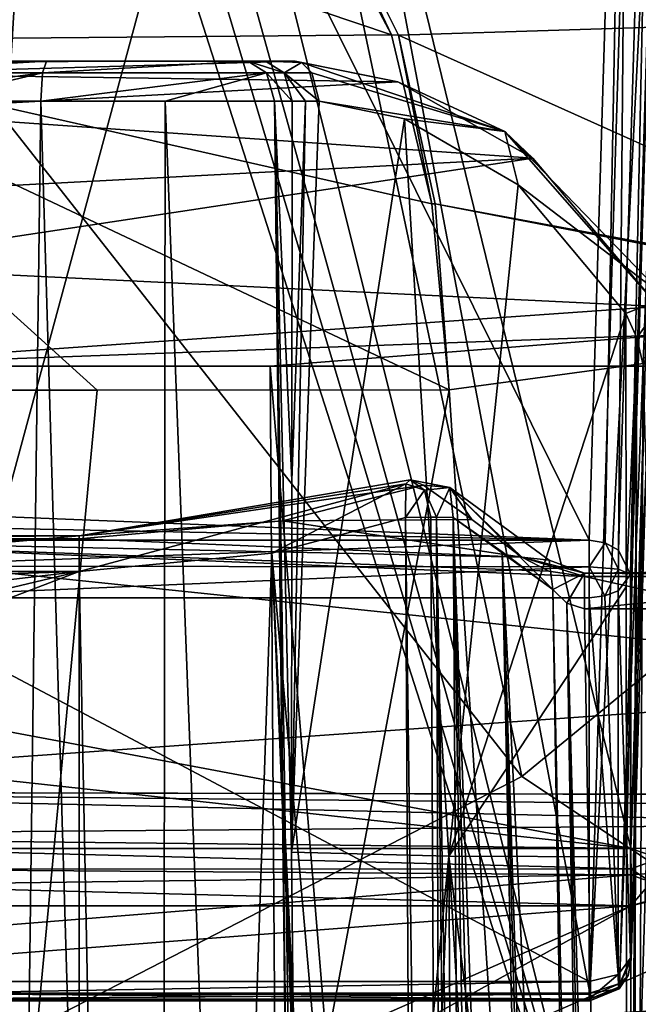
# Model space of a CAD drawing. Header units: millimetres. Extents: x -18.9 to 18.9, y -8.8 to 59.9.
# Tile 441 of 461: x 7.1 to 10, y 47.9 to 52.7. Entities that reach past the tile are written whole.
import ezdxf

# ---------------------------------------------------------------- set-up
doc = ezdxf.new("R2010")
doc.units = ezdxf.units.MM
doc.header["$LTSCALE"] = 65.185185
for name, color, linetype in [('1024', 7, 'CONTINUOUS'), ('1025', 7, 'CONTINUOUS'), ('1026', 7, 'CONTINUOUS'), ('1044', 7, 'CONTINUOUS'), ('11', 7, 'CONTINUOUS'), ('24', 7, 'CONTINUOUS'), ('245', 7, 'CONTINUOUS'), ('248', 7, 'CONTINUOUS'), ('253', 7, 'CONTINUOUS'), ('260', 7, 'CONTINUOUS'), ('264', 7, 'CONTINUOUS'), ('271', 7, 'CONTINUOUS'), ('273', 7, 'CONTINUOUS'), ('300', 7, 'CONTINUOUS'), ('301', 7, 'CONTINUOUS'), ('302', 7, 'CONTINUOUS'), ('342', 7, 'CONTINUOUS'), ('344', 7, 'CONTINUOUS'), ('348', 7, 'CONTINUOUS'), ('354', 7, 'CONTINUOUS'), ('355', 7, 'CONTINUOUS'), ('356', 7, 'CONTINUOUS'), ('358', 7, 'CONTINUOUS'), ('385', 7, 'CONTINUOUS'), ('436', 7, 'CONTINUOUS'), ('459', 7, 'CONTINUOUS'), ('5', 7, 'CONTINUOUS'), ('528', 7, 'CONTINUOUS'), ('529', 7, 'CONTINUOUS'), ('534', 7, 'CONTINUOUS'), ('536', 7, 'CONTINUOUS'), ('537', 7, 'CONTINUOUS'), ('538', 7, 'CONTINUOUS'), ('599', 7, 'CONTINUOUS'), ('6', 7, 'CONTINUOUS'), ('600', 7, 'CONTINUOUS'), ('601', 7, 'CONTINUOUS'), ('602', 7, 'CONTINUOUS'), ('633', 7, 'CONTINUOUS'), ('705', 7, 'CONTINUOUS'), ('715', 7, 'CONTINUOUS'), ('716', 7, 'CONTINUOUS'), ('717', 7, 'CONTINUOUS'), ('718', 7, 'CONTINUOUS'), ('719', 7, 'CONTINUOUS'), ('836', 7, 'CONTINUOUS'), ('837', 7, 'CONTINUOUS'), ('839', 7, 'CONTINUOUS'), ('855', 7, 'CONTINUOUS'), ('86', 7, 'CONTINUOUS'), ('90', 7, 'CONTINUOUS'), ('910', 7, 'CONTINUOUS'), ('914', 7, 'CONTINUOUS'), ('925', 7, 'CONTINUOUS'), ('926', 7, 'CONTINUOUS'), ('929', 7, 'CONTINUOUS'), ('932', 7, 'CONTINUOUS'), ('945', 7, 'CONTINUOUS')]:
    doc.layers.add(name, color=color, linetype=linetype)

msp = doc.modelspace()

# ---------------------------------------------------------------- linework, layer by layer
at = {"layer": '1024', "color": 7, "linetype": 'Continuous'}
for points in [[(9.8035, 48.0544, 3.0198), (6.3225, 48.0544, 3.0198), (6.3225, 47.9934, 2.9514), (9.8035, 48.0544, 3.0198)], [(9.8035, 48.0544, 3.0198), (6.3225, 47.9934, 2.9514), (9.8035, 47.9936, 2.9518), (9.8035, 48.0544, 3.0198)], [(6.3225, 47.9693, 2.863), (9.8035, 47.9693, 2.863), (9.8035, 47.9936, 2.9518), (6.3225, 47.9693, 2.863)], [(6.3225, 47.9934, 2.9514), (6.3225, 47.9693, 2.863), (9.8035, 47.9936, 2.9518), (6.3225, 47.9934, 2.9514)]]:
    msp.add_3dface(points, dxfattribs=at)
at = {"layer": '1025', "color": 7, "linetype": 'Continuous'}
for points in [[(10.0034, 48.1671, 2.8588), (9.9436, 48.0873, 2.9728), (9.9443, 48.0273, 2.8629), (10.0034, 48.1671, 2.8588)], [(9.8035, 48.0544, 3.0198), (9.8035, 47.9693, 2.863), (9.9436, 48.0873, 2.9728), (9.8035, 48.0544, 3.0198)], [(9.9436, 48.0873, 2.9728), (9.8035, 47.9693, 2.863), (9.9443, 48.0273, 2.8629), (9.9436, 48.0873, 2.9728)], [(9.8035, 47.9693, 2.863), (9.8035, 48.0544, 3.0198), (9.8035, 47.9936, 2.9518), (9.8035, 47.9693, 2.863)]]:
    msp.add_3dface(points, dxfattribs=at)
at = {"layer": '1026', "color": 7, "linetype": 'Continuous'}
for points in [[(10.0066, 48.1592, 2.6315), (10.0034, 48.1671, 2.8588), (9.9443, 48.0273, 2.8629), (10.0066, 48.1592, 2.6315)], [(10.0066, 48.1592, 2.6315), (9.9443, 48.0273, 2.8629), (9.9907, 48.0832, 2.6339), (10.0066, 48.1592, 2.6315)], [(9.9907, 48.0832, 2.6339), (9.9443, 48.0273, 2.8629), (9.9471, 48.019, 2.6356), (9.9907, 48.0832, 2.6339)], [(9.9443, 48.0273, 2.8629), (9.8035, 47.9693, 2.863), (9.9471, 48.019, 2.6356), (9.9443, 48.0273, 2.8629)], [(9.8035, 47.9693, 2.863), (9.8066, 47.9613, 2.6356), (9.9471, 48.019, 2.6356), (9.8035, 47.9693, 2.863)]]:
    msp.add_3dface(points, dxfattribs=at)
at = {"layer": '1044', "color": 7, "linetype": 'Continuous'}
for points in [[(10.0066, 48.1592, 2.6315), (9.9907, 48.0832, 2.6339), (9.9487, 48.0444, 2.5499), (10.0066, 48.1592, 2.6315)], [(9.9471, 48.019, 2.6356), (9.8066, 47.9974, 2.5139), (9.9487, 48.0444, 2.5499), (9.9471, 48.019, 2.6356)], [(9.9907, 48.0832, 2.6339), (9.9471, 48.019, 2.6356), (9.9487, 48.0444, 2.5499), (9.9907, 48.0832, 2.6339)], [(9.8066, 47.9613, 2.6356), (9.8066, 47.9974, 2.5139), (9.9471, 48.019, 2.6356), (9.8066, 47.9613, 2.6356)], [(9.8066, 47.9974, 2.5139), (9.8066, 47.9613, 2.6356), (9.8066, 47.9694, 2.5719), (9.8066, 47.9974, 2.5139)]]:
    msp.add_3dface(points, dxfattribs=at)
at = {"layer": '11', "color": 7, "linetype": 'Continuous'}
for points in [[(9.7801, 49.8541, -8.3475), (9.8924, 42.7348, -8.5961), (11.3763, 49.8541, -8.3475), (9.7801, 49.8541, -8.3475)], [(11.3763, 49.8541, -8.3475), (9.8924, 42.7348, -8.5961), (11.5265, 41.3085, -8.6459), (11.3763, 49.8541, -8.3475)]]:
    msp.add_3dface(points, dxfattribs=at)
at = {"layer": '24', "color": 7, "linetype": 'Continuous'}
for points in [[(9.1454, 50.2955, -8.9176), (9.1971, 42.2733, -9.2634), (9.4096, 35.1262, -9.404), (9.1454, 50.2955, -8.9176)], [(9.3819, 50.1297, -8.677), (9.1454, 50.2955, -8.9176), (9.6933, 35.193, -9.1078), (9.3819, 50.1297, -8.677)], [(9.6933, 35.193, -9.1078), (9.1454, 50.2955, -8.9176), (9.5409, 35.1757, -9.2683), (9.6933, 35.193, -9.1078)], [(9.5409, 35.1757, -9.2683), (9.1454, 50.2955, -8.9176), (9.4096, 35.1262, -9.404), (9.5409, 35.1757, -9.2683)], [(9.6281, 49.9475, -8.4126), (9.3819, 50.1297, -8.677), (9.7422, 42.7844, -8.6614), (9.6281, 49.9475, -8.4126)], [(9.7422, 42.7844, -8.6614), (9.3819, 50.1297, -8.677), (9.8618, 35.193, -8.9252), (9.7422, 42.7844, -8.6614)], [(9.8618, 35.193, -8.9252), (9.3819, 50.1297, -8.677), (9.78, 35.193, -9.0147), (9.8618, 35.193, -8.9252)], [(9.78, 35.193, -9.0147), (9.3819, 50.1297, -8.677), (9.6933, 35.193, -9.1078), (9.78, 35.193, -9.0147)]]:
    msp.add_3dface(points, dxfattribs=at)
at = {"layer": '245', "color": 7, "linetype": 'Continuous'}
for points in [[(9.0023, 50.4523, -8.6633), (9.2356, 50.2862, -8.4261), (8.3218, 50.2798, -8.4169), (9.0023, 50.4523, -8.6633)], [(8.3218, 50.2798, -8.4169), (9.4776, 50.1044, -8.1663), (7.3393, 50.1918, -8.2912), (8.3218, 50.2798, -8.4169)], [(9.2356, 50.2862, -8.4261), (9.4776, 50.1044, -8.1663), (8.3218, 50.2798, -8.4169), (9.2356, 50.2862, -8.4261)], [(5.4041, 50.1918, -8.2912), (12.0909, 49.4965, -7.2983), (4.6612, 48.9699, -6.5461), (5.4041, 50.1918, -8.2912)], [(9.7801, 50.0109, -8.0329), (12.0909, 49.4965, -7.2983), (5.4041, 50.1918, -8.2912), (9.7801, 50.0109, -8.0329)], [(9.6088, 50.0371, -8.0703), (9.7801, 50.0109, -8.0329), (5.4041, 50.1918, -8.2912), (9.6088, 50.0371, -8.0703)], [(9.4776, 50.1044, -8.1663), (9.6088, 50.0371, -8.0703), (5.4041, 50.1918, -8.2912), (9.4776, 50.1044, -8.1663)], [(7.3393, 50.1918, -8.2912), (9.4776, 50.1044, -8.1663), (5.4041, 50.1918, -8.2912), (7.3393, 50.1918, -8.2912)], [(11.594, 50.0109, -8.0329), (12.0909, 49.4965, -7.2983), (9.7801, 50.0109, -8.0329), (11.594, 50.0109, -8.0329)], [(12.0909, 49.4965, -7.2983), (12.5466, 48.9548, -6.5246), (4.6612, 48.9699, -6.5461), (12.0909, 49.4965, -7.2983)], [(4.6612, 48.9699, -6.5461), (11.4696, 48.8142, -6.3238), (4.4513, 48.7582, -6.2438), (4.6612, 48.9699, -6.5461)], [(12.5466, 48.9548, -6.5246), (11.8241, 48.9548, -6.5246), (4.6612, 48.9699, -6.5461), (12.5466, 48.9548, -6.5246)], [(11.5808, 48.8994, -6.4455), (11.4696, 48.8142, -6.3238), (4.6612, 48.9699, -6.5461), (11.5808, 48.8994, -6.4455)], [(11.8241, 48.9548, -6.5246), (11.5808, 48.8994, -6.4455), (4.6612, 48.9699, -6.5461), (11.8241, 48.9548, -6.5246)], [(11.4696, 48.8142, -6.3238), (11.4148, 48.6816, -6.1344), (4.4513, 48.7582, -6.2438), (11.4696, 48.8142, -6.3238)], [(4.4513, 48.7582, -6.2438), (11.4148, 48.6816, -6.1344), (3.4663, 48.0445, -5.2246), (4.4513, 48.7582, -6.2438)], [(3.4663, 48.0445, -5.2246), (11.4148, 48.6816, -6.1344), (6.2964, 46.4537, -2.9527), (3.4663, 48.0445, -5.2246)], [(6.2964, 46.4537, -2.9527), (11.4148, 48.6816, -6.1344), (11.2311, 43.4223, 1.3766), (6.2964, 46.4537, -2.9527)]]:
    msp.add_3dface(points, dxfattribs=at)
at = {"layer": '248', "color": 7, "linetype": 'Continuous'}
for points in [[(7.3992, 58.9045, -1.905), (6.9915, 52.2075, 7.6593), (9.4771, 49.0449, 12.1759), (7.3992, 58.9045, -1.905)], [(13.004, 52.7259, 6.9189), (7.3992, 58.9045, -1.905), (11.5468, 50.7466, 9.7457), (13.004, 52.7259, 6.9189)], [(11.5468, 50.7466, 9.7457), (7.3992, 58.9045, -1.905), (9.4771, 49.0449, 12.1759), (11.5468, 50.7466, 9.7457)], [(9.4771, 49.0449, 12.1759), (6.9915, 52.2075, 7.6593), (6.8917, 47.7125, 14.0788), (9.4771, 49.0449, 12.1759)]]:
    msp.add_3dface(points, dxfattribs=at)
at = {"layer": '253', "color": 7, "linetype": 'Continuous'}
for points in [[(6.1464, 46.2845, 5.1284), (6.1464, 46.7185, 5.4323), (10.0035, 48.42, 6.6237), (6.1464, 46.2845, 5.1284)], [(10.0035, 48.42, 6.6237), (6.1464, 46.7185, 5.4323), (6.1464, 48.1212, 6.4145), (10.0035, 48.42, 6.6237)], [(10.0035, 46.2845, 5.1284), (6.1464, 46.2845, 5.1284), (10.0035, 48.42, 6.6237), (10.0035, 46.2845, 5.1284)], [(6.1464, 48.42, 6.6237), (10.0035, 48.42, 6.6237), (6.1464, 48.1212, 6.4145), (6.1464, 48.42, 6.6237)]]:
    msp.add_3dface(points, dxfattribs=at)
at = {"layer": '260', "color": 7, "linetype": 'Continuous'}
for points in [[(11.5468, 50.7466, 9.7457), (9.4771, 49.0449, 12.1759), (11.0858, 47.9732, 12.7183), (11.5468, 50.7466, 9.7457)], [(9.4771, 49.0449, 12.1759), (6.8917, 47.7125, 14.0788), (11.0858, 47.9732, 12.7183), (9.4771, 49.0449, 12.1759)], [(6.8917, 47.7125, 14.0788), (7.2831, 46.0858, 15.4139), (11.0858, 47.9732, 12.7183), (6.8917, 47.7125, 14.0788)], [(7.2831, 46.0858, 15.4139), (10.7201, 45.6315, 13.7055), (11.0858, 47.9732, 12.7183), (7.2831, 46.0858, 15.4139)]]:
    msp.add_3dface(points, dxfattribs=at)
at = {"layer": '264', "color": 7, "linetype": 'Continuous'}
for points in [[(8.881, 52.6252, -14.4401), (8.2579, 53.8732, -13.4335), (11.3594, 52.7035, -12.7588), (8.881, 52.6252, -14.4401)], [(11.8589, 51.2893, -12.7329), (8.881, 52.6252, -14.4401), (11.3594, 52.7035, -12.7588), (11.8589, 51.2893, -12.7329)], [(8.881, 52.6252, -14.4401), (11.8589, 51.2893, -12.7329), (9.0587, 51.8105, -14.7186), (8.881, 52.6252, -14.4401)], [(11.8221, 51.2785, -12.7671), (9.1271, 50.9125, -14.8141), (9.0587, 51.8105, -14.7186), (11.8221, 51.2785, -12.7671)], [(11.8589, 51.2893, -12.7329), (11.8221, 51.2785, -12.7671), (9.0587, 51.8105, -14.7186), (11.8589, 51.2893, -12.7329)]]:
    msp.add_3dface(points, dxfattribs=at)
at = {"layer": '271', "color": 7, "linetype": 'Continuous'}
for points in [[(8.848, 52.6275, -14.4585), (5.1664, 53.8679, -14.9016), (8.1884, 53.8741, -13.4716), (8.848, 52.6275, -14.4585)], [(5.5579, 52.5976, -16.0304), (5.1664, 53.8679, -14.9016), (8.848, 52.6275, -14.4585), (5.5579, 52.5976, -16.0304)], [(9.0428, 51.8112, -14.7281), (5.5579, 52.5976, -16.0304), (8.848, 52.6275, -14.4585), (9.0428, 51.8112, -14.7281)], [(7.4265, 50.9109, -15.7355), (5.7, 50.9105, -16.4399), (5.5579, 52.5976, -16.0304), (7.4265, 50.9109, -15.7355)], [(9.1271, 50.9125, -14.8141), (7.4265, 50.9109, -15.7355), (5.5579, 52.5976, -16.0304), (9.1271, 50.9125, -14.8141)], [(9.1271, 50.9125, -14.8141), (5.5579, 52.5976, -16.0304), (9.0428, 51.8112, -14.7281), (9.1271, 50.9125, -14.8141)]]:
    msp.add_3dface(points, dxfattribs=at)
at = {"layer": '273', "color": 7, "linetype": 'Continuous'}
for points in [[(8.2579, 53.8732, -13.4335), (8.848, 52.6275, -14.4585), (8.1884, 53.8741, -13.4716), (8.2579, 53.8732, -13.4335)], [(8.2579, 53.8732, -13.4335), (8.881, 52.6252, -14.4401), (8.848, 52.6275, -14.4585), (8.2579, 53.8732, -13.4335)], [(8.881, 52.6252, -14.4401), (9.0428, 51.8112, -14.7281), (8.848, 52.6275, -14.4585), (8.881, 52.6252, -14.4401)], [(8.881, 52.6252, -14.4401), (9.0587, 51.8105, -14.7186), (9.0428, 51.8112, -14.7281), (8.881, 52.6252, -14.4401)], [(9.0587, 51.8105, -14.7186), (9.1271, 50.9125, -14.8141), (9.0428, 51.8112, -14.7281), (9.0587, 51.8105, -14.7186)]]:
    msp.add_3dface(points, dxfattribs=at)
at = {"layer": '300', "color": 7, "linetype": 'Continuous'}
for points in [[(9.2356, 50.2862, -8.4261), (9.0023, 50.4523, -8.6633), (9.13, 50.4409, -8.8002), (9.2356, 50.2862, -8.4261)], [(9.1454, 50.2955, -8.9176), (9.6281, 49.9475, -8.4126), (9.13, 50.4409, -8.8002), (9.1454, 50.2955, -8.9176)], [(9.13, 50.4409, -8.8002), (9.6281, 49.9475, -8.4126), (9.6095, 50.0902, -8.2958), (9.13, 50.4409, -8.8002)], [(9.4776, 50.1044, -8.1663), (9.2356, 50.2862, -8.4261), (9.13, 50.4409, -8.8002), (9.4776, 50.1044, -8.1663)], [(9.4776, 50.1044, -8.1663), (9.13, 50.4409, -8.8002), (9.6095, 50.0902, -8.2958), (9.4776, 50.1044, -8.1663)], [(9.1454, 50.2955, -8.9176), (9.3819, 50.1297, -8.677), (9.6281, 49.9475, -8.4126), (9.1454, 50.2955, -8.9176)]]:
    msp.add_3dface(points, dxfattribs=at)
at = {"layer": '301', "color": 7, "linetype": 'Continuous'}
for points in [[(9.7801, 50.0109, -8.0329), (9.6088, 50.0371, -8.0703), (9.4776, 50.1044, -8.1663), (9.7801, 50.0109, -8.0329)], [(9.7801, 50.0109, -8.0329), (9.4776, 50.1044, -8.1663), (9.7801, 50.0261, -8.2368), (9.7801, 50.0109, -8.0329)], [(9.4776, 50.1044, -8.1663), (9.6095, 50.0902, -8.2958), (9.7801, 50.0261, -8.2368), (9.4776, 50.1044, -8.1663)], [(9.6095, 50.0902, -8.2958), (9.6281, 49.9475, -8.4126), (9.7801, 50.0261, -8.2368), (9.6095, 50.0902, -8.2958)], [(9.6281, 49.9475, -8.4126), (9.6943, 49.881, -8.3657), (9.7801, 50.0261, -8.2368), (9.6281, 49.9475, -8.4126)], [(9.6943, 49.881, -8.3657), (9.7801, 49.8541, -8.3475), (9.7801, 50.0261, -8.2368), (9.6943, 49.881, -8.3657)]]:
    msp.add_3dface(points, dxfattribs=at)
at = {"layer": '302', "color": 7, "linetype": 'Continuous'}
for points in [[(11.443, 50.0212, -8.2459), (11.5189, 50.0468, -8.1379), (9.7801, 50.0261, -8.2368), (11.443, 50.0212, -8.2459)], [(11.5189, 50.0468, -8.1379), (11.594, 50.0109, -8.0329), (9.7801, 50.0261, -8.2368), (11.5189, 50.0468, -8.1379)], [(9.7801, 49.8541, -8.3475), (11.443, 50.0212, -8.2459), (9.7801, 50.0261, -8.2368), (9.7801, 49.8541, -8.3475)], [(11.594, 50.0109, -8.0329), (9.7801, 50.0109, -8.0329), (9.7801, 50.0261, -8.2368), (11.594, 50.0109, -8.0329)], [(9.7801, 49.8541, -8.3475), (11.3763, 49.8541, -8.3475), (11.443, 50.0212, -8.2459), (9.7801, 49.8541, -8.3475)]]:
    msp.add_3dface(points, dxfattribs=at)
at = {"layer": '342', "color": 7, "linetype": 'Continuous'}
for points in [[(7.5459, 56.0806, -9.7463), (7.2801, 56.0458, -9.6947), (10.0035, 46.2334, 4.8528), (7.5459, 56.0806, -9.7463)], [(10.3108, 56.0806, -9.7463), (7.5459, 56.0806, -9.7463), (10.0035, 46.2334, 4.8528), (10.3108, 56.0806, -9.7463)], [(7.2801, 56.0458, -9.6947), (7.0938, 55.9657, -9.5759), (10.0035, 46.2334, 4.8528), (7.2801, 56.0458, -9.6947)], [(7.0938, 55.9657, -9.5759), (6.9463, 55.7568, -9.2662), (10.0035, 46.2334, 4.8528), (7.0938, 55.9657, -9.5759)], [(10.0035, 46.2334, 4.8528), (6.9463, 55.7568, -9.2662), (6.3919, 46.8777, 3.8975), (10.0035, 46.2334, 4.8528)]]:
    msp.add_3dface(points, dxfattribs=at)
at = {"layer": '344', "color": 7, "linetype": 'Continuous'}
for points in [[(7.1534, 58.7034, -7.1959), (7.5325, 58.7897, -7.3147), (6.3919, 49.3738, 5.6453), (7.1534, 58.7034, -7.1959)], [(6.3919, 49.3738, 5.6453), (7.5325, 58.7897, -7.3147), (10.0035, 48.6965, 6.5774), (6.3919, 49.3738, 5.6453)], [(10.0035, 48.6965, 6.5774), (7.5325, 58.7897, -7.3147), (10.3031, 58.7897, -7.3147), (10.0035, 48.6965, 6.5774)], [(7.0036, 58.5873, -7.0362), (7.1534, 58.7034, -7.1959), (6.3919, 49.3738, 5.6453), (7.0036, 58.5873, -7.0362)], [(6.3575, 49.0946, 6.0295), (6.3919, 49.3738, 5.6453), (10.0035, 48.6965, 6.5774), (6.3575, 49.0946, 6.0295)], [(6.2461, 48.6965, 6.5774), (6.3575, 49.0946, 6.0295), (10.0035, 48.6965, 6.5774), (6.2461, 48.6965, 6.5774)]]:
    msp.add_3dface(points, dxfattribs=at)
at = {"layer": '348', "color": 7, "linetype": 'Continuous'}
msp.add_3dface([(6.9915, 52.2075, 7.6593), (7.3992, 58.9045, -1.905), (6.8339, 58.7239, -2.0556), (6.9915, 52.2075, 7.6593)], dxfattribs=at)
at = {"layer": '354', "color": 7, "linetype": 'Continuous'}
msp.add_3dface([(10.3108, 56.0806, -9.7463), (10.0035, 46.2334, 4.8528), (10.0782, 46.2447, 4.862), (10.3108, 56.0806, -9.7463)], dxfattribs=at)
at = {"layer": '355', "color": 7, "linetype": 'Continuous'}
for points in [[(10.0035, 48.6965, 6.5774), (10.3031, 58.7897, -7.3147), (10.4096, 58.7816, -7.3552), (10.0035, 48.6965, 6.5774)], [(10.1448, 48.6477, 6.545), (10.0035, 48.6965, 6.5774), (10.4096, 58.7816, -7.3552), (10.1448, 48.6477, 6.545)]]:
    msp.add_3dface(points, dxfattribs=at)
at = {"layer": '356', "color": 7, "linetype": 'Continuous'}
for points in [[(10.0035, 46.2845, 5.1284), (10.0035, 48.42, 6.6237), (10.1453, 48.4538, 6.5754), (10.0035, 46.2845, 5.1284)], [(10.0774, 46.2926, 5.1168), (10.0035, 46.2845, 5.1284), (10.1453, 48.4538, 6.5754), (10.0774, 46.2926, 5.1168)]]:
    msp.add_3dface(points, dxfattribs=at)
at = {"layer": '358', "color": 7, "linetype": 'Continuous'}
for points in [[(6.2461, 48.6965, 6.5774), (10.0035, 48.5979, 6.6496), (6.1901, 48.5966, 6.6501), (6.2461, 48.6965, 6.5774)], [(6.2461, 48.6965, 6.5774), (10.0035, 48.6965, 6.5774), (10.0035, 48.5979, 6.6496), (6.2461, 48.6965, 6.5774)], [(6.1901, 48.5966, 6.6501), (10.0035, 48.5699, 6.6568), (6.1621, 48.519, 6.6593), (6.1901, 48.5966, 6.6501)], [(10.0035, 48.5699, 6.6568), (10.0035, 48.42, 6.6237), (6.1621, 48.519, 6.6593), (10.0035, 48.5699, 6.6568)], [(10.0035, 48.5979, 6.6496), (10.0035, 48.5699, 6.6568), (6.1901, 48.5966, 6.6501), (10.0035, 48.5979, 6.6496)], [(10.0035, 48.42, 6.6237), (6.1464, 48.42, 6.6237), (6.1621, 48.519, 6.6593), (10.0035, 48.42, 6.6237)]]:
    msp.add_3dface(points, dxfattribs=at)
at = {"layer": '385', "color": 7, "linetype": 'Continuous'}
for points in [[(10.0035, 48.6965, 6.5774), (10.1448, 48.6477, 6.545), (10.0035, 48.5979, 6.6496), (10.0035, 48.6965, 6.5774)], [(10.0035, 48.5979, 6.6496), (10.1448, 48.6477, 6.545), (10.1022, 48.5335, 6.6338), (10.0035, 48.5979, 6.6496)], [(10.0035, 48.5699, 6.6568), (10.0035, 48.5979, 6.6496), (10.1022, 48.5335, 6.6338), (10.0035, 48.5699, 6.6568)], [(10.0035, 48.42, 6.6237), (10.0035, 48.5699, 6.6568), (10.1022, 48.5335, 6.6338), (10.0035, 48.42, 6.6237)], [(10.1641, 48.4663, 6.5575), (10.0035, 48.42, 6.6237), (10.1022, 48.5335, 6.6338), (10.1641, 48.4663, 6.5575)], [(10.0035, 48.42, 6.6237), (10.1641, 48.4663, 6.5575), (10.1453, 48.4538, 6.5754), (10.0035, 48.42, 6.6237)]]:
    msp.add_3dface(points, dxfattribs=at)
at = {"layer": '436', "color": 7, "linetype": 'Continuous'}
for points in [[(6.3081, 52.5, -11.4872), (6.1677, 52.5, -12.7668), (7.3373, 52.5, -12.1325), (6.3081, 52.5, -11.4872)], [(7.1811, 52.5, -10.9627), (6.3081, 52.5, -11.4872), (7.3373, 52.5, -12.1325), (7.1811, 52.5, -10.9627)], [(8.1542, 52.5, -11.2511), (7.1811, 52.5, -10.9627), (7.3373, 52.5, -12.1325), (8.1542, 52.5, -11.2511)], [(8.2396, 52.5, -11.3233), (8.1542, 52.5, -11.2511), (7.3373, 52.5, -12.1325), (8.2396, 52.5, -11.3233)], [(8.3102, 52.5, -11.3805), (8.2396, 52.5, -11.3233), (7.3373, 52.5, -12.1325), (8.3102, 52.5, -11.3805)], [(8.3831, 52.5, -11.4349), (8.3102, 52.5, -11.3805), (7.3373, 52.5, -12.1325), (8.3831, 52.5, -11.4349)]]:
    msp.add_3dface(points, dxfattribs=at)
at = {"layer": '459', "color": 7, "linetype": 'Continuous'}
for points in [[(11.4165, 48.3831, 9.6255), (10.4866, 47.9896, 10.2403), (8.1387, 41.6853, 6.2191), (11.4165, 48.3831, 9.6255)], [(11.9904, 48.0832, 8.5433), (11.4165, 48.3831, 9.6255), (8.1387, 41.6853, 6.2191), (11.9904, 48.0832, 8.5433)], [(9.3403, 41.6853, 4.204), (11.9904, 48.0832, 8.5433), (8.1387, 41.6853, 6.2191), (9.3403, 41.6853, 4.204)], [(11.4939, 46.3928, 7.1552), (11.9904, 48.0832, 8.5433), (9.3403, 41.6853, 4.204), (11.4939, 46.3928, 7.1552)], [(10.4866, 47.9896, 10.2403), (9.9241, 47.5567, 10.3707), (8.1387, 41.6853, 6.2191), (10.4866, 47.9896, 10.2403)]]:
    msp.add_3dface(points, dxfattribs=at)
at = {"layer": '5', "color": 7, "linetype": 'Continuous'}
for points in [[(10.3289, 32.6, -14.0025), (9.1271, 50.9125, -14.8141), (11.8221, 51.2785, -12.7671), (10.3289, 32.6, -14.0025)], [(9.1271, 50.9125, -14.8141), (5.7, 32.6, -16.4399), (7.4265, 50.9109, -15.7355), (9.1271, 50.9125, -14.8141)], [(5.7, 32.6, -16.4399), (9.1271, 50.9125, -14.8141), (10.3289, 32.6, -14.0025), (5.7, 32.6, -16.4399)], [(5.7, 32.6, -16.4399), (5.7, 50.9105, -16.4399), (7.4265, 50.9109, -15.7355), (5.7, 32.6, -16.4399)]]:
    msp.add_3dface(points, dxfattribs=at)
at = {"layer": '528', "color": 7, "linetype": 'Continuous'}
for points in [[(4.5375, 49.3659, -8.6292), (4.4413, 48.9282, -8.6444), (7.3393, 50.0349, -8.6058), (4.5375, 49.3659, -8.6292)], [(7.3393, 50.0349, -8.6058), (4.4413, 48.9282, -8.6444), (7.3393, 45.9136, -8.7497), (7.3393, 50.0349, -8.6058)], [(4.7733, 49.7342, -8.6163), (4.5375, 49.3659, -8.6292), (7.3393, 50.0349, -8.6058), (4.7733, 49.7342, -8.6163)], [(5.0816, 49.9611, -8.6084), (4.7733, 49.7342, -8.6163), (7.3393, 50.0349, -8.6058), (5.0816, 49.9611, -8.6084)], [(5.4041, 50.0349, -8.6058), (5.0816, 49.9611, -8.6084), (7.3393, 50.0349, -8.6058), (5.4041, 50.0349, -8.6058)], [(4.4413, 48.9282, -8.6444), (4.3544, 45.4556, -8.7657), (7.3393, 45.9136, -8.7497), (4.4413, 48.9282, -8.6444)]]:
    msp.add_3dface(points, dxfattribs=at)
at = {"layer": '529', "color": 7, "linetype": 'Continuous'}
for points in [[(8.9152, 50.2955, -8.958), (8.2703, 50.123, -8.7248), (8.9592, 42.2733, -9.2963), (8.9152, 50.2955, -8.958)], [(8.2703, 50.123, -8.7248), (7.3393, 50.0349, -8.6058), (7.6835, 32.793, -9.2277), (8.2703, 50.123, -8.7248)], [(8.9939, 32.793, -9.7041), (8.2703, 50.123, -8.7248), (7.6835, 32.793, -9.2277), (8.9939, 32.793, -9.7041)], [(8.9592, 42.2733, -9.2963), (8.2703, 50.123, -8.7248), (8.9879, 34.9422, -9.6108), (8.9592, 42.2733, -9.2963)], [(8.9939, 32.793, -9.7041), (8.9917, 33.8027, -9.6605), (8.2703, 50.123, -8.7248), (8.9939, 32.793, -9.7041)], [(8.9879, 34.9422, -9.6108), (8.2703, 50.123, -8.7248), (8.9917, 33.8027, -9.6605), (8.9879, 34.9422, -9.6108)], [(7.3393, 50.0349, -8.6058), (7.3393, 45.9136, -8.7497), (7.6835, 32.793, -9.2277), (7.3393, 50.0349, -8.6058)]]:
    msp.add_3dface(points, dxfattribs=at)
at = {"layer": '534', "color": 7, "linetype": 'Continuous'}
for points in [[(7.1546, 52.307, -10.7645), (6.9012, 32.793, -10.1166), (6.5864, 52.307, -10.9616), (7.1546, 52.307, -10.7645)], [(7.7321, 32.793, -10.1077), (6.9012, 32.793, -10.1166), (7.1546, 52.307, -10.7645), (7.7321, 32.793, -10.1077)], [(7.754, 52.307, -10.8129), (7.7321, 32.793, -10.1077), (7.1546, 52.307, -10.7645), (7.754, 52.307, -10.8129)], [(8.504, 32.793, -10.4155), (7.7321, 32.793, -10.1077), (7.754, 52.307, -10.8129), (8.504, 32.793, -10.4155)], [(8.2833, 52.307, -11.0985), (8.504, 32.793, -10.4155), (7.754, 52.307, -10.8129), (8.2833, 52.307, -11.0985)], [(8.4996, 33.5738, -10.4451), (8.504, 32.793, -10.4155), (8.2833, 52.307, -11.0985), (8.4996, 33.5738, -10.4451)], [(8.4945, 34.4351, -10.4778), (8.4996, 33.5738, -10.4451), (8.2833, 52.307, -11.0985), (8.4945, 34.4351, -10.4778)], [(8.4393, 41.6706, -10.7481), (8.4945, 34.4351, -10.4778), (8.2833, 52.307, -11.0985), (8.4393, 41.6706, -10.7481)], [(8.3651, 48.6794, -11.0018), (8.4393, 41.6706, -10.7481), (8.2833, 52.307, -11.0985), (8.3651, 48.6794, -11.0018)]]:
    msp.add_3dface(points, dxfattribs=at)
at = {"layer": '536', "color": 7, "linetype": 'Continuous'}
for points in [[(8.3651, 48.6794, -11.0018), (8.2833, 52.307, -11.0985), (8.3669, 50.4764, -11.0855), (8.3651, 48.6794, -11.0018)], [(8.3669, 50.4764, -11.0855), (8.2833, 52.307, -11.0985), (8.3687, 52.307, -11.1707), (8.3669, 50.4764, -11.0855)]]:
    msp.add_3dface(points, dxfattribs=at)
at = {"layer": '537', "color": 7, "linetype": 'Continuous'}
for points in [[(8.9102, 52.2222, -11.4938), (8.3651, 48.6794, -11.0018), (8.4991, 52.3075, -11.2721), (8.9102, 52.2222, -11.4938)], [(8.4991, 52.3075, -11.2721), (8.3651, 48.6794, -11.0018), (8.4328, 52.3072, -11.2227), (8.4991, 52.3075, -11.2721)], [(8.3651, 48.6794, -11.0018), (8.3669, 50.4764, -11.0855), (8.4328, 52.3072, -11.2227), (8.3651, 48.6794, -11.0018)], [(8.3669, 50.4764, -11.0855), (8.3687, 52.307, -11.1707), (8.4328, 52.3072, -11.2227), (8.3669, 50.4764, -11.0855)], [(9.1253, 48.66, -11.4019), (8.3651, 48.6794, -11.0018), (8.9102, 52.2222, -11.4938), (9.1253, 48.66, -11.4019)], [(9.4604, 51.9033, -11.6148), (9.1253, 48.66, -11.4019), (8.9102, 52.2222, -11.4938), (9.4604, 51.9033, -11.6148)], [(9.9795, 51.2816, -11.5698), (9.1253, 48.66, -11.4019), (9.4604, 51.9033, -11.6148), (9.9795, 51.2816, -11.5698)], [(9.9795, 51.2816, -11.5698), (9.9815, 49.9604, -11.5077), (9.1253, 48.66, -11.4019), (9.9795, 51.2816, -11.5698)], [(9.9815, 49.9604, -11.5077), (9.9834, 48.657, -11.4464), (9.1253, 48.66, -11.4019), (9.9815, 49.9604, -11.5077)]]:
    msp.add_3dface(points, dxfattribs=at)
at = {"layer": '538', "color": 7, "linetype": 'Continuous'}
for points in [[(8.4393, 41.6706, -10.7481), (8.3651, 48.6794, -11.0018), (9.1253, 48.66, -11.4019), (8.4393, 41.6706, -10.7481)], [(8.4945, 34.4351, -10.4778), (8.4393, 41.6706, -10.7481), (9.1253, 48.66, -11.4019), (8.4945, 34.4351, -10.4778)], [(8.4945, 34.4351, -10.4778), (9.1253, 48.66, -11.4019), (9.2117, 34.4168, -10.7732), (8.4945, 34.4351, -10.4778)], [(9.9834, 48.657, -11.4464), (9.9895, 41.6476, -11.116), (9.1253, 48.66, -11.4019), (9.9834, 48.657, -11.4464)], [(9.9895, 41.6476, -11.116), (9.9877, 34.4117, -10.7736), (9.1253, 48.66, -11.4019), (9.9895, 41.6476, -11.116)], [(9.1253, 48.66, -11.4019), (9.9877, 34.4117, -10.7736), (9.2117, 34.4168, -10.7732), (9.1253, 48.66, -11.4019)]]:
    msp.add_3dface(points, dxfattribs=at)
at = {"layer": '599', "color": 7, "linetype": 'Continuous'}
for points in [[(7.3393, 50.1918, -8.2912), (5.4041, 50.1918, -8.2912), (7.3393, 50.2069, -8.4952), (7.3393, 50.1918, -8.2912)], [(5.4041, 50.1918, -8.2912), (5.4041, 50.2069, -8.4952), (7.3393, 50.2069, -8.4952), (5.4041, 50.1918, -8.2912)], [(5.4041, 50.0349, -8.6058), (7.3393, 50.0349, -8.6058), (7.3393, 50.2069, -8.4952), (5.4041, 50.0349, -8.6058)], [(5.4041, 50.2069, -8.4952), (5.4041, 50.0349, -8.6058), (7.3393, 50.2069, -8.4952), (5.4041, 50.2069, -8.4952)]]:
    msp.add_3dface(points, dxfattribs=at)
at = {"layer": '6', "color": 7, "linetype": 'Continuous'}
for points in [[(6.0213, 51.0262, -14.476), (6.0021, 50.7621, -14.489), (8.2162, 32.7965, -13.7253), (6.0213, 51.0262, -14.476)], [(8.2613, 51.0262, -13.3252), (6.0213, 51.0262, -14.476), (8.3878, 32.7965, -13.6211), (8.2613, 51.0262, -13.3252)], [(8.3878, 32.7965, -13.6211), (6.0213, 51.0262, -14.476), (8.2162, 32.7965, -13.7253), (8.3878, 32.7965, -13.6211)], [(10.2091, 51.0262, -11.899), (8.2613, 51.0262, -13.3252), (9.7811, 32.7965, -12.6578), (10.2091, 51.0262, -11.899)], [(9.7811, 32.7965, -12.6578), (8.2613, 51.0262, -13.3252), (8.3878, 32.7965, -13.6211), (9.7811, 32.7965, -12.6578)], [(11.1233, 32.7965, -11.4962), (10.2091, 51.0262, -11.899), (9.7811, 32.7965, -12.6578), (11.1233, 32.7965, -11.4962)], [(6.0021, 50.7621, -14.489), (5.9827, 50.4983, -14.502), (8.2162, 32.7965, -13.7253), (6.0021, 50.7621, -14.489)], [(5.9827, 50.4983, -14.502), (5.8109, 47.6796, -14.6246), (8.2162, 32.7965, -13.7253), (5.9827, 50.4983, -14.502)]]:
    msp.add_3dface(points, dxfattribs=at)
at = {"layer": '600', "color": 7, "linetype": 'Continuous'}
for points in [[(9.0023, 50.4523, -8.6633), (7.3393, 50.2069, -8.4952), (8.9382, 50.4779, -8.7822), (9.0023, 50.4523, -8.6633)], [(8.9382, 50.4779, -8.7822), (7.3393, 50.2069, -8.4952), (8.9168, 50.4584, -8.84), (8.9382, 50.4779, -8.7822)], [(7.3393, 50.0349, -8.6058), (8.2703, 50.123, -8.7248), (8.9168, 50.4584, -8.84), (7.3393, 50.0349, -8.6058)], [(7.3393, 50.2069, -8.4952), (7.3393, 50.0349, -8.6058), (8.9168, 50.4584, -8.84), (7.3393, 50.2069, -8.4952)], [(9.0023, 50.4523, -8.6633), (8.3218, 50.2798, -8.4169), (7.3393, 50.2069, -8.4952), (9.0023, 50.4523, -8.6633)], [(8.2703, 50.123, -8.7248), (8.9152, 50.2955, -8.958), (8.9168, 50.4584, -8.84), (8.2703, 50.123, -8.7248)], [(8.3218, 50.2798, -8.4169), (7.3393, 50.1918, -8.2912), (7.3393, 50.2069, -8.4952), (8.3218, 50.2798, -8.4169)]]:
    msp.add_3dface(points, dxfattribs=at)
at = {"layer": '601', "color": 7, "linetype": 'Continuous'}
for points in [[(8.9382, 50.4779, -8.7822), (8.9168, 50.4584, -8.84), (9.0068, 50.4283, -8.921), (8.9382, 50.4779, -8.7822)], [(9.13, 50.4409, -8.8002), (9.0023, 50.4523, -8.6633), (8.9382, 50.4779, -8.7822), (9.13, 50.4409, -8.8002)], [(9.13, 50.4409, -8.8002), (8.9382, 50.4779, -8.7822), (9.0068, 50.4283, -8.921), (9.13, 50.4409, -8.8002)], [(8.9168, 50.4584, -8.84), (8.9152, 50.2955, -8.958), (9.0068, 50.4283, -8.921), (8.9168, 50.4584, -8.84)], [(9.0068, 50.4283, -8.921), (8.9152, 50.2955, -8.958), (9.0374, 50.2971, -8.9748), (9.0068, 50.4283, -8.921)], [(9.0656, 50.2975, -8.9676), (9.13, 50.4409, -8.8002), (9.0068, 50.4283, -8.921), (9.0656, 50.2975, -8.9676)], [(9.0656, 50.2975, -8.9676), (9.0068, 50.4283, -8.921), (9.0374, 50.2971, -8.9748), (9.0656, 50.2975, -8.9676)], [(9.1454, 50.2955, -8.9176), (9.13, 50.4409, -8.8002), (9.0656, 50.2975, -8.9676), (9.1454, 50.2955, -8.9176)]]:
    msp.add_3dface(points, dxfattribs=at)
at = {"layer": '602', "color": 7, "linetype": 'Continuous'}
for points in [[(9.0374, 50.2971, -8.9748), (8.9152, 50.2955, -8.958), (9.1149, 34.9441, -9.6408), (9.0374, 50.2971, -8.9748)], [(8.9152, 50.2955, -8.958), (8.9592, 42.2733, -9.2963), (9.1149, 34.9441, -9.6408), (8.9152, 50.2955, -8.958)], [(9.0656, 50.2975, -8.9676), (9.0374, 50.2971, -8.9748), (9.1149, 34.9441, -9.6408), (9.0656, 50.2975, -8.9676)], [(9.2334, 34.9422, -9.5859), (9.1971, 42.2733, -9.2634), (9.0656, 50.2975, -8.9676), (9.2334, 34.9422, -9.5859)], [(9.2334, 34.9422, -9.5859), (9.0656, 50.2975, -8.9676), (9.1149, 34.9441, -9.6408), (9.2334, 34.9422, -9.5859)], [(9.1971, 42.2733, -9.2634), (9.1454, 50.2955, -8.9176), (9.0656, 50.2975, -8.9676), (9.1971, 42.2733, -9.2634)]]:
    msp.add_3dface(points, dxfattribs=at)
at = {"layer": '633', "color": 7, "linetype": 'Continuous'}
for points in [[(11.137, 48.214, 10.7575), (10.0979, 47.1737, 11.1784), (9.8295, 47.2807, 11.1103), (11.137, 48.214, 10.7575)], [(11.137, 48.214, 10.7575), (9.8295, 47.2807, 11.1103), (10.5491, 48.1385, 10.6112), (11.137, 48.214, 10.7575)], [(10.4866, 47.9896, 10.2403), (10.5491, 48.1385, 10.6112), (9.4686, 47.2534, 10.7756), (10.4866, 47.9896, 10.2403)], [(10.5491, 48.1385, 10.6112), (9.8295, 47.2807, 11.1103), (9.4686, 47.2534, 10.7756), (10.5491, 48.1385, 10.6112)], [(9.9241, 47.5567, 10.3707), (10.4866, 47.9896, 10.2403), (9.4686, 47.2534, 10.7756), (9.9241, 47.5567, 10.3707)]]:
    msp.add_3dface(points, dxfattribs=at)
at = {"layer": '705', "color": 7, "linetype": 'Continuous'}
for points in [[(7.3373, 52.5, -12.1325), (6.1677, 52.5, -12.7668), (6.1788, 52.4993, -12.8116), (7.3373, 52.5, -12.1325)], [(8.3831, 52.5, -11.4349), (7.3373, 52.5, -12.1325), (6.1788, 52.4993, -12.8116), (8.3831, 52.5, -11.4349)], [(6.1899, 52.4973, -12.8563), (8.3831, 52.5, -11.4349), (6.1788, 52.4993, -12.8116), (6.1899, 52.4973, -12.8563)], [(6.2503, 52.4396, -13.1945), (8.3831, 52.5, -11.4349), (6.1899, 52.4973, -12.8563), (6.2503, 52.4396, -13.1945)], [(8.3831, 52.5, -11.4349), (6.2503, 52.4396, -13.1945), (8.8786, 52.4004, -11.7362), (8.3831, 52.5, -11.4349)], [(6.2503, 52.4396, -13.1945), (6.2611, 52.2587, -13.6247), (8.8786, 52.4004, -11.7362), (6.2503, 52.4396, -13.1945)], [(8.8786, 52.4004, -11.7362), (6.2611, 52.2587, -13.6247), (9.5312, 52.0316, -11.927), (8.8786, 52.4004, -11.7362)], [(6.2611, 52.2587, -13.6247), (6.1752, 51.8555, -14.1194), (9.5312, 52.0316, -11.927), (6.2611, 52.2587, -13.6247)], [(6.1752, 51.8555, -14.1194), (6.0922, 51.5119, -14.3488), (9.5312, 52.0316, -11.927), (6.1752, 51.8555, -14.1194)], [(9.5312, 52.0316, -11.927), (6.0922, 51.5119, -14.3488), (10.1384, 51.3143, -11.9159), (9.5312, 52.0316, -11.927)], [(6.0922, 51.5119, -14.3488), (6.0213, 51.0262, -14.476), (10.1384, 51.3143, -11.9159), (6.0922, 51.5119, -14.3488)], [(10.1384, 51.3143, -11.9159), (6.0213, 51.0262, -14.476), (10.1843, 51.1784, -11.9065), (10.1384, 51.3143, -11.9159)], [(6.0213, 51.0262, -14.476), (8.2613, 51.0262, -13.3252), (10.1843, 51.1784, -11.9065), (6.0213, 51.0262, -14.476)], [(8.2613, 51.0262, -13.3252), (10.2091, 51.0262, -11.899), (10.1843, 51.1784, -11.9065), (8.2613, 51.0262, -13.3252)]]:
    msp.add_3dface(points, dxfattribs=at)
at = {"layer": '715', "color": 7, "linetype": 'Continuous'}
for points in [[(10.034, 51.1639, -11.5569), (9.9795, 51.2816, -11.5698), (10.1722, 51.3592, -11.6851), (10.034, 51.1639, -11.5569)], [(10.0634, 51.032, -11.548), (10.034, 51.1639, -11.5569), (10.1722, 51.3592, -11.6851), (10.0634, 51.032, -11.548)]]:
    msp.add_3dface(points, dxfattribs=at)
at = {"layer": '716', "color": 7, "linetype": 'Continuous'}
for points in [[(8.3831, 52.5, -11.4349), (8.8786, 52.4004, -11.7362), (8.4132, 52.4932, -11.3927), (8.3831, 52.5, -11.4349)], [(8.4132, 52.4932, -11.3927), (8.8786, 52.4004, -11.7362), (9.396, 52.1601, -11.7638), (8.4132, 52.4932, -11.3927)], [(8.4132, 52.4932, -11.3927), (9.396, 52.1601, -11.7638), (8.4637, 52.444, -11.3219), (8.4132, 52.4932, -11.3927)], [(9.396, 52.1601, -11.7638), (8.4991, 52.3075, -11.2721), (8.4637, 52.444, -11.3219), (9.396, 52.1601, -11.7638)], [(8.8786, 52.4004, -11.7362), (9.5312, 52.0316, -11.927), (9.396, 52.1601, -11.7638), (8.8786, 52.4004, -11.7362)], [(8.9102, 52.2222, -11.4938), (8.4991, 52.3075, -11.2721), (9.396, 52.1601, -11.7638), (8.9102, 52.2222, -11.4938)], [(9.4604, 51.9033, -11.6148), (8.9102, 52.2222, -11.4938), (9.396, 52.1601, -11.7638), (9.4604, 51.9033, -11.6148)], [(10.1722, 51.3592, -11.6851), (9.4604, 51.9033, -11.6148), (9.396, 52.1601, -11.7638), (10.1722, 51.3592, -11.6851)], [(9.5312, 52.0316, -11.927), (10.1384, 51.3143, -11.9159), (9.396, 52.1601, -11.7638), (9.5312, 52.0316, -11.927)], [(10.1384, 51.3143, -11.9159), (10.1722, 51.3592, -11.6851), (9.396, 52.1601, -11.7638), (10.1384, 51.3143, -11.9159)], [(9.9795, 51.2816, -11.5698), (9.4604, 51.9033, -11.6148), (10.1722, 51.3592, -11.6851), (9.9795, 51.2816, -11.5698)]]:
    msp.add_3dface(points, dxfattribs=at)
at = {"layer": '717', "color": 7, "linetype": 'Continuous'}
for points in [[(8.2396, 52.5, -11.3233), (8.3102, 52.5, -11.3805), (8.4132, 52.4932, -11.3927), (8.2396, 52.5, -11.3233)], [(8.2396, 52.5, -11.3233), (8.4132, 52.4932, -11.3927), (8.3293, 52.4439, -11.2172), (8.2396, 52.5, -11.3233)], [(8.3102, 52.5, -11.3805), (8.3831, 52.5, -11.4349), (8.4132, 52.4932, -11.3927), (8.3102, 52.5, -11.3805)], [(8.4132, 52.4932, -11.3927), (8.4637, 52.444, -11.3219), (8.3293, 52.4439, -11.2172), (8.4132, 52.4932, -11.3927)], [(8.4637, 52.444, -11.3219), (8.4991, 52.3075, -11.2721), (8.3293, 52.4439, -11.2172), (8.4637, 52.444, -11.3219)], [(8.4328, 52.3072, -11.2227), (8.3687, 52.307, -11.1707), (8.3293, 52.4439, -11.2172), (8.4328, 52.3072, -11.2227)], [(8.4991, 52.3075, -11.2721), (8.4328, 52.3072, -11.2227), (8.3293, 52.4439, -11.2172), (8.4991, 52.3075, -11.2721)]]:
    msp.add_3dface(points, dxfattribs=at)
at = {"layer": '718', "color": 7, "linetype": 'Continuous'}
for points in [[(8.1542, 52.5, -11.2511), (8.2396, 52.5, -11.3233), (8.3293, 52.4439, -11.2172), (8.1542, 52.5, -11.2511)], [(8.1542, 52.5, -11.2511), (8.3293, 52.4439, -11.2172), (8.2439, 52.4439, -11.145), (8.1542, 52.5, -11.2511)], [(8.3687, 52.307, -11.1707), (8.2833, 52.307, -11.0985), (8.2439, 52.4439, -11.145), (8.3687, 52.307, -11.1707)], [(8.3293, 52.4439, -11.2172), (8.3687, 52.307, -11.1707), (8.2439, 52.4439, -11.145), (8.3293, 52.4439, -11.2172)]]:
    msp.add_3dface(points, dxfattribs=at)
at = {"layer": '719', "color": 7, "linetype": 'Continuous'}
for points in [[(6.3081, 52.5, -11.4872), (7.1811, 52.5, -10.9627), (6.1954, 52.4439, -11.4059), (6.3081, 52.5, -11.4872)], [(6.1954, 52.4439, -11.4059), (7.1811, 52.5, -10.9627), (7.1623, 52.4439, -10.825), (6.1954, 52.4439, -11.4059)], [(7.1811, 52.5, -10.9627), (8.1542, 52.5, -11.2511), (7.1623, 52.4439, -10.825), (7.1811, 52.5, -10.9627)], [(8.1542, 52.5, -11.2511), (8.2439, 52.4439, -11.145), (7.1623, 52.4439, -10.825), (8.1542, 52.5, -11.2511)], [(6.5864, 52.307, -10.9616), (6.1456, 52.307, -11.3708), (7.1623, 52.4439, -10.825), (6.5864, 52.307, -10.9616)], [(6.1456, 52.307, -11.3708), (6.1954, 52.4439, -11.4059), (7.1623, 52.4439, -10.825), (6.1456, 52.307, -11.3708)], [(7.1546, 52.307, -10.7645), (6.5864, 52.307, -10.9616), (7.1623, 52.4439, -10.825), (7.1546, 52.307, -10.7645)], [(7.754, 52.307, -10.8129), (7.1546, 52.307, -10.7645), (8.2439, 52.4439, -11.145), (7.754, 52.307, -10.8129)], [(8.2439, 52.4439, -11.145), (7.1546, 52.307, -10.7645), (7.1623, 52.4439, -10.825), (8.2439, 52.4439, -11.145)], [(8.2833, 52.307, -11.0985), (7.754, 52.307, -10.8129), (8.2439, 52.4439, -11.145), (8.2833, 52.307, -11.0985)]]:
    msp.add_3dface(points, dxfattribs=at)
at = {"layer": '836', "color": 7, "linetype": 'Continuous'}
for points in [[(6.5448, 56.7553, -5.112), (6.349, 50.324, 4.0728), (9.8035, 50.1868, 4.2688), (6.5448, 56.7553, -5.112)], [(10.0034, 56.7553, -5.112), (6.5448, 56.7553, -5.112), (9.8035, 50.1868, 4.2688), (10.0034, 56.7553, -5.112)], [(6.349, 50.324, 4.0728), (6.3458, 50.2553, 4.1708), (9.8035, 50.1868, 4.2688), (6.349, 50.324, 4.0728)], [(6.3458, 50.2553, 4.1708), (6.3403, 50.1868, 4.2688), (9.8035, 50.1868, 4.2688), (6.3458, 50.2553, 4.1708)]]:
    msp.add_3dface(points, dxfattribs=at)
at = {"layer": '837', "color": 7, "linetype": 'Continuous'}
for points in [[(6.1363, 56.2712, -9.3024), (8.3807, 55.5374, -8.2543), (6.3426, 47.9973, 2.5139), (6.1363, 56.2712, -9.3024)], [(6.3426, 47.9973, 2.5139), (8.3807, 55.5374, -8.2543), (9.8066, 47.9974, 2.5139), (6.3426, 47.9973, 2.5139)], [(8.3807, 55.5374, -8.2543), (10.014, 54.8121, -7.2185), (9.8066, 47.9974, 2.5139), (8.3807, 55.5374, -8.2543)]]:
    msp.add_3dface(points, dxfattribs=at)
at = {"layer": '839', "color": 7, "linetype": 'Continuous'}
for points in [[(9.8035, 49.9082, 4.3179), (6.3056, 49.9082, 4.3179), (9.8035, 48.0544, 3.0198), (9.8035, 49.9082, 4.3179)], [(9.8035, 48.0544, 3.0198), (6.3056, 49.9082, 4.3179), (6.3225, 48.0544, 3.0198), (9.8035, 48.0544, 3.0198)]]:
    msp.add_3dface(points, dxfattribs=at)
at = {"layer": '855', "color": 7, "linetype": 'Continuous'}
for points in [[(9.8035, 50.1868, 4.2688), (6.3403, 50.1868, 4.2688), (6.3188, 50.0605, 4.3505), (9.8035, 50.1868, 4.2688)], [(9.8035, 50.0577, 4.351), (9.8035, 50.1868, 4.2688), (6.3188, 50.0605, 4.3505), (9.8035, 50.0577, 4.351)], [(6.3056, 49.9082, 4.3179), (9.8035, 50.0577, 4.351), (6.3188, 50.0605, 4.3505), (6.3056, 49.9082, 4.3179)], [(6.3056, 49.9082, 4.3179), (9.8035, 49.9082, 4.3179), (9.8035, 50.0577, 4.351), (6.3056, 49.9082, 4.3179)]]:
    msp.add_3dface(points, dxfattribs=at)
at = {"layer": '86', "color": 7, "linetype": 'Continuous'}
for points in [[(9.9815, 49.9604, -11.5077), (9.9795, 51.2816, -11.5698), (10.034, 51.1639, -11.5569), (9.9815, 49.9604, -11.5077)], [(9.9834, 48.657, -11.4464), (9.9815, 49.9604, -11.5077), (10.034, 51.1639, -11.5569), (9.9834, 48.657, -11.4464)], [(9.9895, 41.6476, -11.116), (9.9834, 48.657, -11.4464), (10.034, 51.1639, -11.5569), (9.9895, 41.6476, -11.116)], [(9.9877, 34.4117, -10.7736), (9.9895, 41.6476, -11.116), (10.034, 51.1639, -11.5569), (9.9877, 34.4117, -10.7736)], [(10.0634, 51.032, -11.548), (9.9877, 34.4117, -10.7736), (10.034, 51.1639, -11.5569), (10.0634, 51.032, -11.548)], [(10.4777, 34.4114, -10.7999), (9.9877, 34.4117, -10.7736), (10.0634, 51.032, -11.548), (10.4777, 34.4114, -10.7999)]]:
    msp.add_3dface(points, dxfattribs=at)
at = {"layer": '90', "color": 7, "linetype": 'Continuous'}
for points in [[(9.6281, 49.9475, -8.4126), (9.7422, 42.7844, -8.6614), (9.9289, 35.1924, -8.8766), (9.6281, 49.9475, -8.4126)], [(9.6943, 49.881, -8.3657), (9.6281, 49.9475, -8.4126), (9.9289, 35.1924, -8.8766), (9.6943, 49.881, -8.3657)], [(10.0099, 35.193, -8.8594), (9.8924, 42.7348, -8.5961), (9.6943, 49.881, -8.3657), (10.0099, 35.193, -8.8594)], [(10.0099, 35.193, -8.8594), (9.6943, 49.881, -8.3657), (9.9289, 35.1924, -8.8766), (10.0099, 35.193, -8.8594)], [(9.8924, 42.7348, -8.5961), (9.7801, 49.8541, -8.3475), (9.6943, 49.881, -8.3657), (9.8924, 42.7348, -8.5961)]]:
    msp.add_3dface(points, dxfattribs=at)
at = {"layer": '910', "color": 7, "linetype": 'Continuous'}
for points in [[(10.0034, 50.0209, 4.1569), (10.0066, 48.1592, 2.6315), (10.2033, 56.5895, -5.2239), (10.0034, 50.0209, 4.1569)], [(10.2033, 56.5895, -5.2239), (10.0066, 48.1592, 2.6315), (10.214, 54.9739, -7.1009), (10.2033, 56.5895, -5.2239)], [(10.0034, 48.1671, 2.8588), (10.0066, 48.1592, 2.6315), (10.0034, 50.0209, 4.1569), (10.0034, 48.1671, 2.8588)]]:
    msp.add_3dface(points, dxfattribs=at)
at = {"layer": '914', "color": 7, "linetype": 'Continuous'}
for points in [[(6.3225, 47.9693, 2.863), (6.3302, 47.9653, 2.7509), (9.8035, 47.9693, 2.863), (6.3225, 47.9693, 2.863)], [(6.3302, 47.9653, 2.7509), (6.3368, 47.9613, 2.6356), (9.8035, 47.9693, 2.863), (6.3302, 47.9653, 2.7509)], [(6.3368, 47.9613, 2.6356), (9.8066, 47.9613, 2.6356), (9.8035, 47.9693, 2.863), (6.3368, 47.9613, 2.6356)]]:
    msp.add_3dface(points, dxfattribs=at)
at = {"layer": '925', "color": 7, "linetype": 'Continuous'}
for points in [[(10.0034, 56.7553, -5.112), (9.8035, 50.1868, 4.2688), (9.8798, 50.1736, 4.2612), (10.0034, 56.7553, -5.112)], [(9.9447, 50.1375, 4.2373), (10.0034, 56.7553, -5.112), (9.8798, 50.1736, 4.2612), (9.9447, 50.1375, 4.2373)], [(10.0034, 56.7553, -5.112), (9.9447, 50.1375, 4.2373), (10.1448, 56.7059, -5.1436), (10.0034, 56.7553, -5.112)], [(9.9447, 50.1375, 4.2373), (10.0034, 50.0209, 4.1569), (10.1448, 56.7059, -5.1436), (9.9447, 50.1375, 4.2373)], [(10.0034, 50.0209, 4.1569), (10.2033, 56.5895, -5.2239), (10.1448, 56.7059, -5.1436), (10.0034, 50.0209, 4.1569)]]:
    msp.add_3dface(points, dxfattribs=at)
at = {"layer": '926', "color": 7, "linetype": 'Continuous'}
for points in [[(10.0034, 48.1671, 2.8588), (10.0034, 50.0209, 4.1569), (9.9434, 49.941, 4.2711), (10.0034, 48.1671, 2.8588)], [(9.8035, 49.9082, 4.3179), (9.9436, 48.0873, 2.9728), (9.879, 49.9167, 4.3057), (9.8035, 49.9082, 4.3179)], [(9.8035, 49.9082, 4.3179), (9.8035, 48.0544, 3.0198), (9.9436, 48.0873, 2.9728), (9.8035, 49.9082, 4.3179)], [(9.879, 49.9167, 4.3057), (9.9436, 48.0873, 2.9728), (9.9434, 49.941, 4.2711), (9.879, 49.9167, 4.3057)], [(9.9436, 48.0873, 2.9728), (10.0034, 48.1671, 2.8588), (9.9434, 49.941, 4.2711), (9.9436, 48.0873, 2.9728)]]:
    msp.add_3dface(points, dxfattribs=at)
at = {"layer": '929', "color": 7, "linetype": 'Continuous'}
for points in [[(9.8798, 50.1736, 4.2612), (9.8035, 50.1868, 4.2688), (9.8035, 50.0577, 4.351), (9.8798, 50.1736, 4.2612)], [(9.8798, 50.1736, 4.2612), (9.8035, 50.0577, 4.351), (9.944, 50.0459, 4.2945), (9.8798, 50.1736, 4.2612)], [(9.9447, 50.1375, 4.2373), (9.8798, 50.1736, 4.2612), (9.944, 50.0459, 4.2945), (9.9447, 50.1375, 4.2373)], [(10.0034, 50.0209, 4.1569), (9.9447, 50.1375, 4.2373), (9.944, 50.0459, 4.2945), (10.0034, 50.0209, 4.1569)], [(9.8035, 49.9082, 4.3179), (9.879, 49.9167, 4.3057), (9.8035, 50.0577, 4.351), (9.8035, 49.9082, 4.3179)], [(9.8035, 50.0577, 4.351), (9.879, 49.9167, 4.3057), (9.944, 50.0459, 4.2945), (9.8035, 50.0577, 4.351)], [(9.879, 49.9167, 4.3057), (9.9434, 49.941, 4.2711), (9.944, 50.0459, 4.2945), (9.879, 49.9167, 4.3057)], [(9.9434, 49.941, 4.2711), (10.0034, 50.0209, 4.1569), (9.944, 50.0459, 4.2945), (9.9434, 49.941, 4.2711)]]:
    msp.add_3dface(points, dxfattribs=at)
at = {"layer": '932', "color": 7, "linetype": 'Continuous'}
for points in [[(6.3397, 47.9694, 2.5718), (6.3426, 47.9973, 2.5139), (9.8066, 47.9694, 2.5719), (6.3397, 47.9694, 2.5718)], [(6.3426, 47.9973, 2.5139), (9.8066, 47.9974, 2.5139), (9.8066, 47.9694, 2.5719), (6.3426, 47.9973, 2.5139)], [(9.8066, 47.9613, 2.6356), (6.3368, 47.9613, 2.6356), (9.8066, 47.9694, 2.5719), (9.8066, 47.9613, 2.6356)], [(6.3368, 47.9613, 2.6356), (6.3397, 47.9694, 2.5718), (9.8066, 47.9694, 2.5719), (6.3368, 47.9613, 2.6356)]]:
    msp.add_3dface(points, dxfattribs=at)
at = {"layer": '945', "color": 7, "linetype": 'Continuous'}
for points in [[(10.214, 54.9739, -7.1009), (10.0066, 48.1592, 2.6315), (9.9487, 48.0444, 2.5499), (10.214, 54.9739, -7.1009)], [(10.214, 54.9739, -7.1009), (9.9487, 48.0444, 2.5499), (10.1554, 54.8586, -7.1829), (10.214, 54.9739, -7.1009)], [(9.8066, 47.9974, 2.5139), (10.014, 54.8121, -7.2185), (10.1554, 54.8586, -7.1829), (9.8066, 47.9974, 2.5139)], [(9.9487, 48.0444, 2.5499), (9.8066, 47.9974, 2.5139), (10.1554, 54.8586, -7.1829), (9.9487, 48.0444, 2.5499)]]:
    msp.add_3dface(points, dxfattribs=at)

doc.saveas('drawing.dxf')
